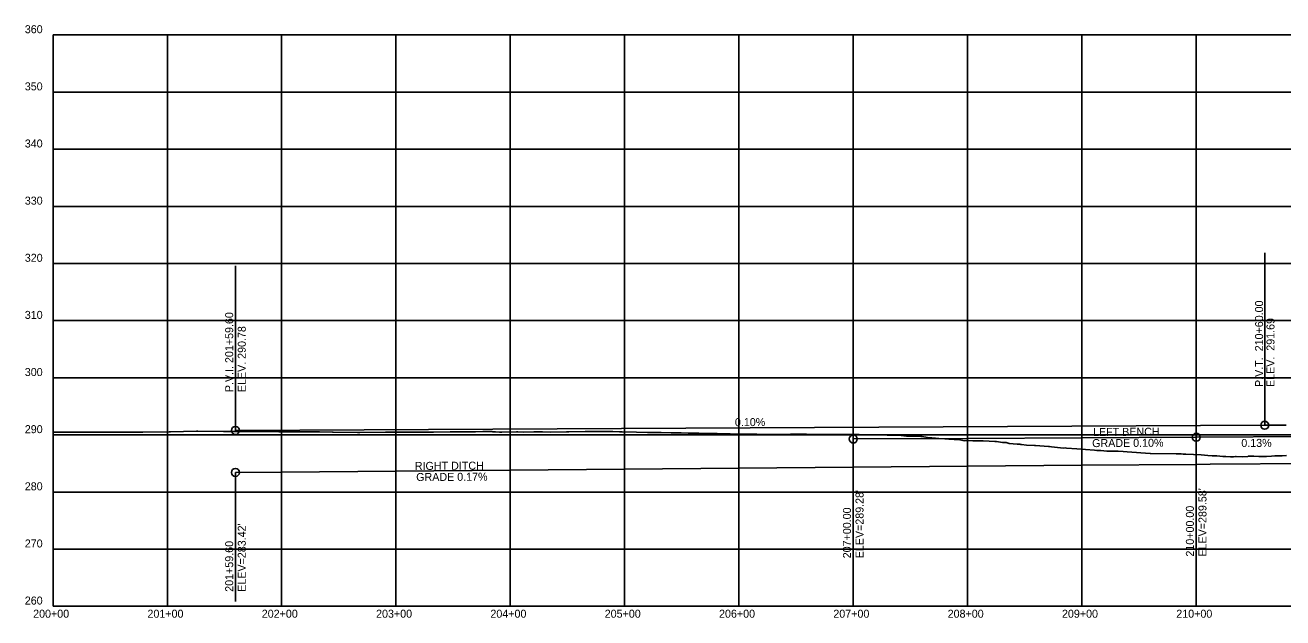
# Model space of a CAD drawing. Extents: x 1768942 to 1774819, y 723037 to 732099.
# Drawn here: x 1772573 to 1773673, y 730925 to 731444 of the extents above; entities that cross this region are included whole.
import ezdxf

# ---------------------------------------------------------------- set-up
doc = ezdxf.new("R2010")
doc.units = 0
for name, color, linetype in [('Default', 7, 'Continuous'), ('R_Axis', 7, 'Continuous'), ('R_Axis Annot', 7, 'Continuous'), ('R_Exist Surface', 7, 'Continuous'), ('R_Grid', 7, 'Continuous'), ('R_Point Sym', 7, 'Continuous'), ('R_Vert Alg', 7, 'Continuous'), ('R_Vert Alg Annot', 7, 'Continuous')]:
    doc.layers.add(name, color=color, linetype=linetype)

msp = doc.modelspace()

# ---------------------------------------------------------------- linework, layer by layer
at = {"layer": 'Default'}
for points in [[(1773297, 731081.6), (1773397, 731082.1), (1773497, 731082.6), (1773597, 731083.1), (1773697, 731083.7), (1773797, 731085.9), (1773897, 731089.3), (1773997, 731092.9), (1774097, 731096.5), (1774113, 731097.1), (1774197, 731100.2)], [(1772756.6, 731052.3), (1772797, 731052.6), (1772897, 731053.5), (1772997, 731054.3), (1773097, 731055.2), (1773197, 731056), (1773297, 731056.9), (1773397, 731057.7), (1773497, 731058.6), (1773597, 731059.4), (1773609.1, 731059.5), (1773697, 731060.3), (1773797, 731061.1), (1773897, 731062), (1773997, 731062.8), (1774097, 731063.7), (1774197, 731064.5)]]:
    msp.add_lwpolyline(points, dxfattribs=at)
at = {"layer": 'R_Axis'}
for q in [(1772597, 731435.2), (1774797, 730935.2)]:
    msp.add_line((1772597, 730935.2), q, dxfattribs=at)
at = {"layer": 'R_Exist Surface'}
msp.add_lwpolyline([(1772597, 731087.7), (1772610.2, 731087.7), (1772611.2, 731087.7), (1772629.6, 731087.6), (1772630.7, 731087.6), (1772652.1, 731087.6), (1772653.2, 731087.6), (1772674.8, 731087.5), (1772675.7, 731087.5), (1772698.6, 731088), (1772699.7, 731088), (1772722.5, 731088.5), (1772723.8, 731088.5), (1772746.2, 731088.3), (1772747.5, 731088.3), (1772756.6, 731088.2), (1772770, 731088.2), (1772771.3, 731088.2), (1772794.5, 731088), (1772795.5, 731088), (1772819, 731087.8), (1772819.7, 731087.9), (1772830, 731087.8), (1772841.5, 731087.7), (1772842.1, 731087.7), (1772863.3, 731087.4), (1772864.7, 731087.4), (1772865.4, 731087.4), (1772887.8, 731087.5), (1772890.4, 731087.5), (1772912.4, 731087.5), (1772914.6, 731087.5), (1772929.7, 731087.6), (1772944.4, 731087.8), (1772947.1, 731087.8), (1772961.4, 731088), (1772964.4, 731088), (1772966.7, 731088), (1772972.9, 731088.1), (1772980.9, 731088.1), (1772981.7, 731088), (1772984, 731088), (1772987.5, 731087.7), (1772989.5, 731087.7), (1773002.5, 731087.8), (1773003.7, 731087.8), (1773008.6, 731087.6), (1773017.5, 731087.8), (1773025.3, 731087.8), (1773032.5, 731087.6), (1773046.2, 731087.8), (1773047.5, 731087.9), (1773048.3, 731087.9), (1773062.5, 731088.1), (1773063.5, 731088.1), (1773077.5, 731088.1), (1773081, 731088.1), (1773086.6, 731088.1), (1773092.5, 731088), (1773094.8, 731088), (1773107.5, 731087.6), (1773116.9, 731087.4), (1773122.6, 731087.3), (1773128.9, 731087.2), (1773137.6, 731087), (1773146.6, 731086.9), (1773152.6, 731086.7), (1773161.9, 731086.6), (1773167.6, 731086.4), (1773178, 731086.3), (1773182.6, 731086.2), (1773185.2, 731086.1), (1773189.2, 731086), (1773197.6, 731085.7), (1773203.4, 731085.7), (1773210.4, 731085.8), (1773212.6, 731085.8), (1773223.4, 731085.6), (1773227.6, 731085.6), (1773242, 731085.8), (1773242.6, 731085.8), (1773243.1, 731085.8), (1773256.2, 731085.8), (1773264.6, 731085.6), (1773297.3, 731085.5), (1773299.5, 731085.5), (1773300.7, 731085.5), (1773300.7, 731085.5), (1773300.8, 731085.5), (1773300.9, 731085.5), (1773301, 731085.5), (1773301.1, 731085.5), (1773301.2, 731085.5), (1773301.3, 731085.5), (1773301.5, 731085.5), (1773301.6, 731085.5), (1773301.8, 731085.5), (1773302.2, 731085.4), (1773338.9, 731084.6), (1773341.4, 731084.4), (1773343.7, 731084.2), (1773346.7, 731084.1), (1773350, 731084), (1773352.7, 731084), (1773354.7, 731084.2), (1773356.2, 731083.9), (1773357.2, 731083.7), (1773362.1, 731083), (1773365.7, 731082.7), (1773368.9, 731082.3), (1773371.9, 731082), (1773377, 731081.6), (1773380.7, 731081.5), (1773385.2, 731081.2), (1773387.4, 731081.3), (1773389.1, 731081.1), (1773393.9, 731080.1), (1773397.7, 731080.2), (1773401.7, 731080), (1773405.5, 731079.9), (1773405.8, 731079.9), (1773410.7, 731079.9), (1773416, 731079.6), (1773421, 731079.5), (1773421.8, 731079.5), (1773422.2, 731079.4), (1773427.7, 731078.5), (1773430.9, 731078.4), (1773433.4, 731077.8), (1773440.5, 731077.1), (1773442.7, 731077), (1773443.5, 731076.8), (1773444.2, 731076.7), (1773448.6, 731076.3), (1773455.6, 731075.8), (1773456, 731075.8), (1773456.4, 731075.8), (1773467.9, 731075), (1773468.7, 731074.9), (1773470.5, 731074.6), (1773480.8, 731073.7), (1773482.3, 731073.9), (1773483.7, 731073.6), (1773492.6, 731072.9), (1773500.2, 731072.4), (1773508, 731071.7), (1773510.1, 731071.6), (1773512.4, 731071.5), (1773513.7, 731071.4), (1773518.9, 731071), (1773521.4, 731070.9), (1773528.7, 731070.9), (1773533.2, 731070.7), (1773536.6, 731070.5), (1773556.8, 731069), (1773556.9, 731069), (1773556.9, 731069), (1773556.9, 731069), (1773556.9, 731069), (1773557, 731069), (1773557, 731069), (1773557, 731069), (1773579.4, 731068.6), (1773580.6, 731068.5), (1773582.1, 731068.5), (1773583.8, 731068.5), (1773585.5, 731068.3), (1773588, 731068.3), (1773601.4, 731067.7), (1773604.4, 731067.5), (1773607.3, 731067.2), (1773611, 731066.8), (1773615.2, 731066.9), (1773620.2, 731066.4), (1773621.8, 731066.4), (1773622.9, 731066.3), (1773627.1, 731066), (1773629.7, 731066.1), (1773631.5, 731066.2), (1773632, 731066.3), (1773632.1, 731066.3), (1773637.1, 731065.9), (1773637.2, 731066), (1773642.1, 731066.4), (1773642.5, 731066.5), (1773642.9, 731066.5), (1773647.4, 731066.5), (1773651.7, 731066.3), (1773652.3, 731066.2), (1773656.8, 731066.2), (1773657.5, 731066.3), (1773658.4, 731066.4), (1773662.8, 731066.5), (1773665.9, 731067), (1773667, 731066.9), (1773668.1, 731066.9), (1773672.3, 731066.9), (1773676, 731067.2)], dxfattribs=at)
at = {"layer": 'R_Grid'}
for p, q in [((1772597, 731435.2), (1774797, 731435.2)), ((1772597, 731435.2), (1774797, 731435.2)), ((1772697, 730935.2), (1772697, 731435.2)), ((1772797, 730935.2), (1772797, 731435.2)), ((1772897, 730935.2), (1772897, 731435.2)), ((1772997, 730935.2), (1772997, 731435.2)), ((1773097, 730935.2), (1773097, 731435.2)), ((1773197, 730935.2), (1773197, 731435.2)), ((1773297, 730935.2), (1773297, 731435.2)), ((1773397, 730935.2), (1773397, 731435.2)), ((1773497, 730935.2), (1773497, 731435.2)), ((1773597, 730935.2), (1773597, 731435.2)), ((1772597, 731385.2), (1774797, 731385.2)), ((1772597, 731335.2), (1774797, 731335.2)), ((1772597, 731285.2), (1774797, 731285.2)), ((1772597, 731235.2), (1774797, 731235.2)), ((1772597, 731185.2), (1774797, 731185.2)), ((1772597, 731135.2), (1774797, 731135.2)), ((1772597, 731085.2), (1774797, 731085.2)), ((1772597, 731035.2), (1774797, 731035.2)), ((1772597, 730985.2), (1774797, 730985.2))]:
    msp.add_line(p, q, dxfattribs=at)
at = {"layer": 'R_Point Sym'}
for p, q in [((1772997, 731089.9), (1772997, 731089.9)), ((1773097, 731089.6), (1773097, 731089.6)), ((1773197, 731088.7), (1773197, 731088.7)), ((1773297, 731089.2), (1773297, 731089.2)), ((1773397, 731090), (1773397, 731090)), ((1773497, 731089.6), (1773497, 731089.6))]:
    msp.add_line(p, q, dxfattribs=at)
at = {"layer": 'R_Vert Alg'}
for p, q in [((1773657, 731118.6), (1773657, 731244.6)), ((1772756.6, 731114.1), (1772756.6, 731233.1)), ((1772756.6, 731089.1), (1772756.6, 731114.1)), ((1773657, 731093.6), (1773657, 731118.6)), ((1772756.6, 731089.1), (1773657, 731093.6)), ((1773297, 731081.6), (1773297, 731056.8)), ((1773597, 731083.1), (1773597, 731058.3)), ((1773597, 731058.3), (1773597, 730970.2)), ((1772756.6, 731052.3), (1772756.6, 731027.5)), ((1773297, 731056.8), (1773297, 730968.7)), ((1772756.6, 731027.5), (1772756.6, 730939.4))]:
    msp.add_line(p, q, dxfattribs=at)
msp.add_lwpolyline([(1773657, 731093.6), (1773660.7, 731093.6), (1773664.5, 731093.7), (1773668.2, 731093.7), (1773672, 731093.7), (1773675.7, 731093.7)], dxfattribs=at)
for centre in [(1772756.6, 731089.1), (1773657, 731093.6), (1773297, 731081.6), (1773597, 731083.1), (1772756.6, 731052.3)]:
    msp.add_circle(centre, 3.5, dxfattribs=at)

# ---------------------------------------------------------------- texts
at = {"layer": 'R_Axis Annot'}
for s, p in [('360', (1772572.3, 731436.7)), ('360', (1772572.3, 731436.7)), ('350', (1772572.3, 731386.7)), ('340', (1772572.3, 731336.7)), ('330', (1772572.3, 731286.7)), ('320', (1772572.3, 731236.7)), ('310', (1772572.3, 731186.7)), ('300', (1772572.3, 731136.7)), ('290', (1772572.3, 731086.7)), ('280', (1772572.3, 731036.7)), ('270', (1772572.3, 730986.7)), ('260', (1772572.3, 730936.7)), ('200+00', (1772579.6, 730925.2)), ('201+00', (1772679.6, 730925.2)), ('202+00', (1772779.6, 730925.2)), ('203+00', (1772879.6, 730925.2)), ('204+00', (1772979.6, 730925.2)), ('205+00', (1773079.6, 730925.2)), ('206+00', (1773179.6, 730925.2)), ('207+00', (1773279.6, 730925.2)), ('208+00', (1773379.6, 730925.2)), ('209+00', (1773479.6, 730925.2)), ('210+00', (1773579.6, 730925.2))]:
    msp.add_text(s, height=7, dxfattribs=at).set_placement(p)
at = {"layer": 'R_Vert Alg Annot'}
for s, rotation, p in [('P.V.T.  210+60.00', 90, (1773655.5, 731127.1)), ('P.V.I. 201+59.60', 90, (1772754.6, 731122.6)), ('ELEV. 290.78', 90, (1772765.6, 731122.6)), ('ELEV.  291.69', 90, (1773665.5, 731127.1)), ('0.10%', 0.2893, (1773193.5, 731092.8)), ('LEFT BENCH', 0.3118, (1773506.8, 731084.2)), ('GRADE 0.10%', 0.3118, (1773506, 731074.5)), ('0.13%', 0.3118, (1773636.5, 731074.6)), ('RIGHT DITCH', 0.3118, (1772913.5, 731054.5)), ('GRADE 0.17%', 0.3118, (1772914.7, 731044.8)), ("ELEV=289.28'", 90, (1773306, 730977.2)), ("ELEV=289.58'", 90, (1773606, 730978.7)), ('207+00.00', 90, (1773295, 730977.2)), ('210+00.00', 90, (1773595, 730978.7)), ("ELEV=283.42'", 90, (1772765.6, 730947.9)), ('201+59.60', 90, (1772754.6, 730947.9))]:
    msp.add_text(s, height=7, rotation=rotation, dxfattribs=at).set_placement(p)

doc.saveas('drawing.dxf')
